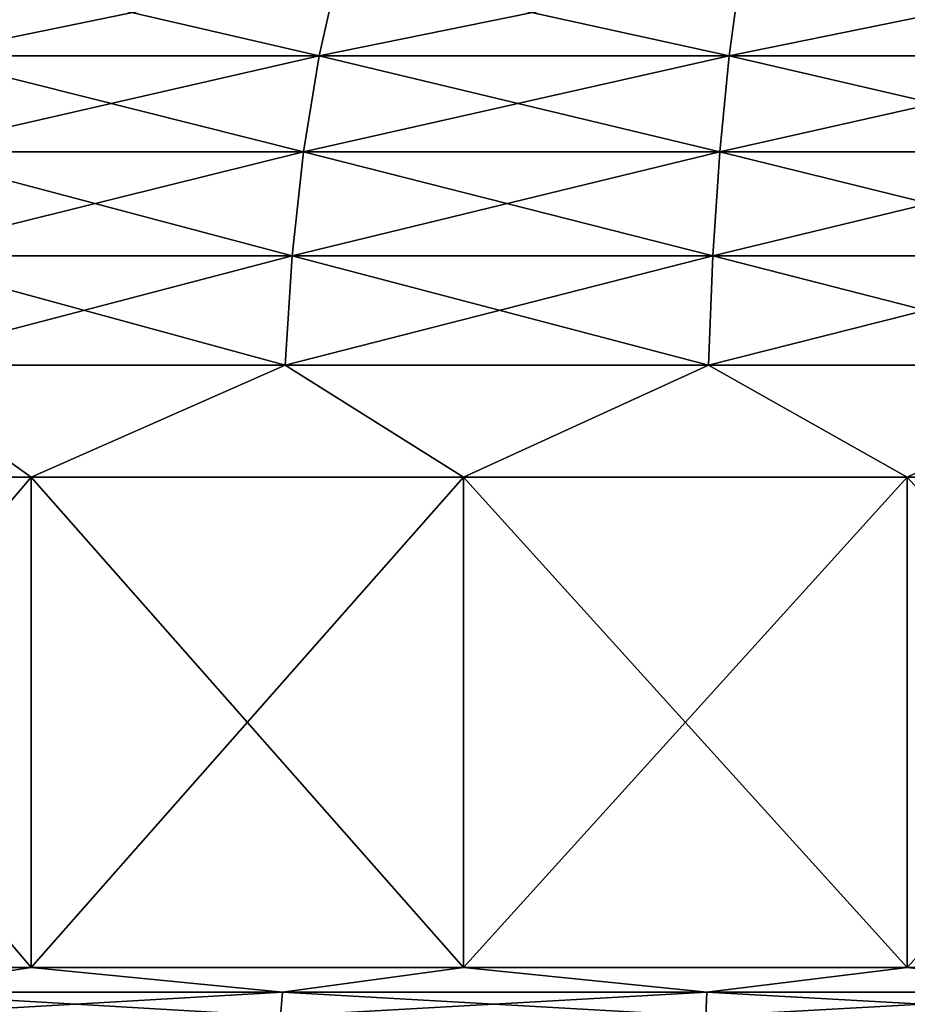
# Model space of a CAD drawing. Header units: millimetres. Extents: x -139 to 139, y -32 to 1264.
# Tile 240 of 266: x -33 to -11, y 1098 to 1123. Entities that reach past the tile are written whole.
import ezdxf

# ---------------------------------------------------------------- set-up
doc = ezdxf.new("R2010")
doc.units = ezdxf.units.MM
doc.header["$LTSCALE"] = 26.699852
for name, color, linetype in [('125', 7, 'CONTINUOUS'), ('132', 7, 'CONTINUOUS'), ('134', 7, 'CONTINUOUS'), ('135', 7, 'CONTINUOUS'), ('138', 7, 'CONTINUOUS'), ('139', 7, 'CONTINUOUS')]:
    doc.layers.add(name, color=color, linetype=linetype)

msp = doc.modelspace()

# ---------------------------------------------------------------- linework, layer by layer
at = {"layer": '125', "color": 7, "linetype": 'CONTINUOUS'}
for points in [[(-43.323, 1111.537, 305.538), (-32.978, 1111.537, 301.253), (-43.323, 1099.336, 305.538), (-43.323, 1111.537, 305.538)], [(-43.323, 1099.336, 305.538), (-32.978, 1111.537, 301.253), (-32.978, 1099.336, 301.253), (-43.323, 1099.336, 305.538)], [(-32.978, 1111.537, 301.253), (-22.219, 1111.537, 298.153), (-32.978, 1099.336, 301.253), (-32.978, 1111.537, 301.253)], [(-32.978, 1099.336, 301.253), (-22.219, 1111.537, 298.153), (-22.219, 1099.336, 298.153), (-32.978, 1099.336, 301.253)], [(-22.219, 1111.537, 298.153), (-11.18, 1111.537, 296.278), (-22.219, 1099.336, 298.153), (-22.219, 1111.537, 298.153)], [(-22.219, 1099.336, 298.153), (-11.18, 1111.537, 296.278), (-11.18, 1099.336, 296.278), (-22.219, 1099.336, 298.153)], [(-11.18, 1111.537, 296.278), (0, 1111.537, 295.65), (-11.18, 1099.336, 296.278), (-11.18, 1111.537, 296.278)], [(-11.18, 1099.336, 296.278), (0, 1111.537, 295.65), (0, 1099.336, 295.65), (-11.18, 1099.336, 296.278)]]:
    msp.add_3dface(points, dxfattribs=at)
at = {"layer": '132', "color": 7, "linetype": 'CONTINUOUS'}
for points in [[(-32.978, 1111.537, 489.747), (-43.323, 1111.537, 485.462), (-32.978, 1099.336, 489.747), (-32.978, 1111.537, 489.747)], [(-32.978, 1099.336, 489.747), (-43.323, 1111.537, 485.462), (-43.323, 1099.336, 485.462), (-32.978, 1099.336, 489.747)], [(-22.219, 1111.537, 492.847), (-32.978, 1111.537, 489.747), (-22.219, 1099.336, 492.847), (-22.219, 1111.537, 492.847)], [(-22.219, 1099.336, 492.847), (-32.978, 1111.537, 489.747), (-32.978, 1099.336, 489.747), (-22.219, 1099.336, 492.847)], [(-11.179, 1111.537, 494.722), (-22.219, 1111.537, 492.847), (-11.18, 1099.336, 494.722), (-11.179, 1111.537, 494.722)], [(-11.18, 1099.336, 494.722), (-22.219, 1111.537, 492.847), (-22.219, 1099.336, 492.847), (-11.18, 1099.336, 494.722)], [(0, 1099.336, 495.35), (-11.179, 1111.537, 494.722), (-11.18, 1099.336, 494.722), (0, 1099.336, 495.35)], [(0, 1111.537, 495.35), (-11.179, 1111.537, 494.722), (0, 1099.336, 495.35), (0, 1111.537, 495.35)]]:
    msp.add_3dface(points, dxfattribs=at)
at = {"layer": '134', "color": 7, "linetype": 'CONTINUOUS'}
for points in [[(-25.811, 1122.024, 488.463), (-35.044, 1124.164, 483.454), (-35.711, 1122.024, 485.127), (-25.811, 1122.024, 488.463)], [(-25.329, 1124.164, 486.728), (-35.044, 1124.164, 483.454), (-25.811, 1122.024, 488.463), (-25.329, 1124.164, 486.728)], [(-15.609, 1122.024, 490.709), (-25.329, 1124.164, 486.728), (-25.811, 1122.024, 488.463), (-15.609, 1122.024, 490.709)], [(-15.317, 1124.164, 488.931), (-25.329, 1124.164, 486.728), (-15.609, 1122.024, 490.709), (-15.317, 1124.164, 488.931)], [(-5.223, 1122.024, 491.838), (-15.317, 1124.164, 488.931), (-15.609, 1122.024, 490.709), (-5.223, 1122.024, 491.838)], [(-5.126, 1124.164, 490.04), (-15.317, 1124.164, 488.931), (-5.223, 1122.024, 491.838), (-5.126, 1124.164, 490.04)], [(-26.198, 1119.632, 489.858), (-35.711, 1122.024, 485.127), (-36.247, 1119.632, 486.472), (-26.198, 1119.632, 489.858)], [(-25.811, 1122.024, 488.463), (-35.711, 1122.024, 485.127), (-26.198, 1119.632, 489.858), (-25.811, 1122.024, 488.463)], [(-15.843, 1119.632, 492.137), (-25.811, 1122.024, 488.463), (-26.198, 1119.632, 489.858), (-15.843, 1119.632, 492.137)], [(-15.609, 1122.024, 490.709), (-25.811, 1122.024, 488.463), (-15.843, 1119.632, 492.137), (-15.609, 1122.024, 490.709)], [(-5.302, 1119.632, 493.284), (-15.609, 1122.024, 490.709), (-15.843, 1119.632, 492.137), (-5.302, 1119.632, 493.284)], [(-5.223, 1122.024, 491.838), (-15.609, 1122.024, 490.709), (-5.302, 1119.632, 493.284), (-5.223, 1122.024, 491.838)], [(-26.482, 1117.044, 490.879), (-36.247, 1119.632, 486.472), (-36.639, 1117.044, 487.457), (-26.482, 1117.044, 490.879)], [(-26.198, 1119.632, 489.858), (-36.247, 1119.632, 486.472), (-26.482, 1117.044, 490.879), (-26.198, 1119.632, 489.858)], [(-16.014, 1117.044, 493.183), (-26.198, 1119.632, 489.858), (-26.482, 1117.044, 490.879), (-16.014, 1117.044, 493.183)], [(-15.843, 1119.632, 492.137), (-26.198, 1119.632, 489.858), (-16.014, 1117.044, 493.183), (-15.843, 1119.632, 492.137)], [(-5.359, 1117.044, 494.342), (-15.843, 1119.632, 492.137), (-16.014, 1117.044, 493.183), (-5.359, 1117.044, 494.342)], [(-5.302, 1119.632, 493.284), (-15.843, 1119.632, 492.137), (-5.359, 1117.044, 494.342), (-5.302, 1119.632, 493.284)], [(-26.655, 1114.323, 491.502), (-36.639, 1117.044, 487.457), (-36.878, 1114.323, 488.057), (-26.655, 1114.323, 491.502)], [(-26.482, 1117.044, 490.879), (-36.639, 1117.044, 487.457), (-26.655, 1114.323, 491.502), (-26.482, 1117.044, 490.879)], [(-16.119, 1114.323, 493.821), (-26.482, 1117.044, 490.879), (-26.655, 1114.323, 491.502), (-16.119, 1114.323, 493.821)], [(-16.014, 1117.044, 493.183), (-26.482, 1117.044, 490.879), (-16.119, 1114.323, 493.821), (-16.014, 1117.044, 493.183)], [(-5.394, 1114.323, 494.987), (-16.014, 1117.044, 493.183), (-16.119, 1114.323, 493.821), (-5.394, 1114.323, 494.987)], [(-5.359, 1117.044, 494.342), (-16.014, 1117.044, 493.183), (-5.394, 1114.323, 494.987), (-5.359, 1117.044, 494.342)], [(-43.323, 1111.537, 485.462), (-32.978, 1111.537, 489.747), (-36.878, 1114.323, 488.057), (-43.323, 1111.537, 485.462)], [(-32.978, 1111.537, 489.747), (-26.655, 1114.323, 491.502), (-36.878, 1114.323, 488.057), (-32.978, 1111.537, 489.747)], [(-32.978, 1111.537, 489.747), (-22.219, 1111.537, 492.847), (-26.655, 1114.323, 491.502), (-32.978, 1111.537, 489.747)], [(-22.219, 1111.537, 492.847), (-16.119, 1114.323, 493.821), (-26.655, 1114.323, 491.502), (-22.219, 1111.537, 492.847)], [(-22.219, 1111.537, 492.847), (-11.179, 1111.537, 494.722), (-16.119, 1114.323, 493.821), (-22.219, 1111.537, 492.847)], [(-11.179, 1111.537, 494.722), (-5.394, 1114.323, 494.987), (-16.119, 1114.323, 493.821), (-11.179, 1111.537, 494.722)], [(-11.179, 1111.537, 494.722), (0, 1111.537, 495.35), (-5.394, 1114.323, 494.987), (-11.179, 1111.537, 494.722)]]:
    msp.add_3dface(points, dxfattribs=at)
at = {"layer": '135', "color": 7, "linetype": 'CONTINUOUS'}
for points in [[(-35.044, 1124.164, 307.546), (-25.329, 1124.164, 304.272), (-35.711, 1122.024, 305.873), (-35.044, 1124.164, 307.546)], [(-35.711, 1122.024, 305.873), (-25.329, 1124.164, 304.272), (-25.811, 1122.024, 302.537), (-35.711, 1122.024, 305.873)], [(-25.329, 1124.164, 304.272), (-15.317, 1124.164, 302.069), (-25.811, 1122.024, 302.537), (-25.329, 1124.164, 304.272)], [(-25.811, 1122.024, 302.537), (-15.317, 1124.164, 302.069), (-15.609, 1122.024, 300.291), (-25.811, 1122.024, 302.537)], [(-15.317, 1124.164, 302.069), (-5.126, 1124.164, 300.96), (-15.609, 1122.024, 300.291), (-15.317, 1124.164, 302.069)], [(-15.609, 1122.024, 300.291), (-5.126, 1124.164, 300.96), (-5.223, 1122.024, 299.162), (-15.609, 1122.024, 300.291)], [(-35.711, 1122.024, 305.873), (-25.811, 1122.024, 302.537), (-36.247, 1119.632, 304.528), (-35.711, 1122.024, 305.873)], [(-36.247, 1119.632, 304.528), (-25.811, 1122.024, 302.537), (-26.198, 1119.632, 301.142), (-36.247, 1119.632, 304.528)], [(-25.811, 1122.024, 302.537), (-15.609, 1122.024, 300.291), (-26.198, 1119.632, 301.142), (-25.811, 1122.024, 302.537)], [(-26.198, 1119.632, 301.142), (-15.609, 1122.024, 300.291), (-15.843, 1119.632, 298.863), (-26.198, 1119.632, 301.142)], [(-15.609, 1122.024, 300.291), (-5.223, 1122.024, 299.162), (-15.843, 1119.632, 298.863), (-15.609, 1122.024, 300.291)], [(-15.843, 1119.632, 298.863), (-5.223, 1122.024, 299.162), (-5.302, 1119.632, 297.716), (-15.843, 1119.632, 298.863)], [(-36.247, 1119.632, 304.528), (-26.198, 1119.632, 301.142), (-36.639, 1117.044, 303.543), (-36.247, 1119.632, 304.528)], [(-36.639, 1117.044, 303.543), (-26.198, 1119.632, 301.142), (-26.482, 1117.044, 300.121), (-36.639, 1117.044, 303.543)], [(-26.198, 1119.632, 301.142), (-15.843, 1119.632, 298.863), (-26.482, 1117.044, 300.121), (-26.198, 1119.632, 301.142)], [(-26.482, 1117.044, 300.121), (-15.843, 1119.632, 298.863), (-16.014, 1117.044, 297.817), (-26.482, 1117.044, 300.121)], [(-15.843, 1119.632, 298.863), (-5.302, 1119.632, 297.716), (-16.014, 1117.044, 297.817), (-15.843, 1119.632, 298.863)], [(-16.014, 1117.044, 297.817), (-5.302, 1119.632, 297.716), (-5.359, 1117.044, 296.658), (-16.014, 1117.044, 297.817)], [(-36.639, 1117.044, 303.543), (-26.482, 1117.044, 300.121), (-36.878, 1114.323, 302.943), (-36.639, 1117.044, 303.543)], [(-36.878, 1114.323, 302.943), (-26.482, 1117.044, 300.121), (-26.655, 1114.323, 299.498), (-36.878, 1114.323, 302.943)], [(-26.482, 1117.044, 300.121), (-16.014, 1117.044, 297.817), (-26.655, 1114.323, 299.498), (-26.482, 1117.044, 300.121)], [(-26.655, 1114.323, 299.498), (-16.014, 1117.044, 297.817), (-16.119, 1114.323, 297.179), (-26.655, 1114.323, 299.498)], [(-16.014, 1117.044, 297.817), (-5.359, 1117.044, 296.658), (-16.119, 1114.323, 297.179), (-16.014, 1117.044, 297.817)], [(-16.119, 1114.323, 297.179), (-5.359, 1117.044, 296.658), (-5.394, 1114.323, 296.013), (-16.119, 1114.323, 297.179)], [(-32.978, 1111.537, 301.253), (-43.323, 1111.537, 305.538), (-36.878, 1114.323, 302.943), (-32.978, 1111.537, 301.253)], [(-32.978, 1111.537, 301.253), (-36.878, 1114.323, 302.943), (-26.655, 1114.323, 299.498), (-32.978, 1111.537, 301.253)], [(-22.219, 1111.537, 298.153), (-32.978, 1111.537, 301.253), (-26.655, 1114.323, 299.498), (-22.219, 1111.537, 298.153)], [(-22.219, 1111.537, 298.153), (-26.655, 1114.323, 299.498), (-16.119, 1114.323, 297.179), (-22.219, 1111.537, 298.153)], [(-11.18, 1111.537, 296.278), (-22.219, 1111.537, 298.153), (-16.119, 1114.323, 297.179), (-11.18, 1111.537, 296.278)], [(-11.18, 1111.537, 296.278), (-16.119, 1114.323, 297.179), (-5.394, 1114.323, 296.013), (-11.18, 1111.537, 296.278)], [(0, 1111.537, 295.65), (-11.18, 1111.537, 296.278), (-5.394, 1114.323, 296.013), (0, 1111.537, 295.65)]]:
    msp.add_3dface(points, dxfattribs=at)
at = {"layer": '138', "color": 7, "linetype": 'CONTINUOUS'}
for points in [[(-43.323, 1099.336, 305.538), (-32.978, 1099.336, 301.253), (-36.979, 1098.718, 302.689), (-43.323, 1099.336, 305.538)], [(-32.978, 1099.336, 301.253), (-26.728, 1098.718, 299.235), (-36.979, 1098.718, 302.689), (-32.978, 1099.336, 301.253)], [(-32.978, 1099.336, 301.253), (-22.219, 1099.336, 298.153), (-26.728, 1098.718, 299.235), (-32.978, 1099.336, 301.253)], [(-22.219, 1099.336, 298.153), (-16.163, 1098.718, 296.909), (-26.728, 1098.718, 299.235), (-22.219, 1099.336, 298.153)], [(-22.219, 1099.336, 298.153), (-11.18, 1099.336, 296.278), (-16.163, 1098.718, 296.909), (-22.219, 1099.336, 298.153)], [(-11.18, 1099.336, 296.278), (-5.409, 1098.718, 295.74), (-16.163, 1098.718, 296.909), (-11.18, 1099.336, 296.278)], [(-11.18, 1099.336, 296.278), (0, 1099.336, 295.65), (-5.409, 1098.718, 295.74), (-11.18, 1099.336, 296.278)], [(-26.773, 1098.119, 299.072), (-37.042, 1098.119, 302.532), (-26.728, 1098.718, 299.235), (-26.773, 1098.119, 299.072)], [(-26.728, 1098.718, 299.235), (-37.042, 1098.119, 302.532), (-36.979, 1098.718, 302.689), (-26.728, 1098.718, 299.235)], [(-16.19, 1098.119, 296.743), (-26.773, 1098.119, 299.072), (-16.163, 1098.718, 296.909), (-16.19, 1098.119, 296.743)], [(-16.163, 1098.718, 296.909), (-26.773, 1098.119, 299.072), (-26.728, 1098.718, 299.235), (-16.163, 1098.718, 296.909)], [(-5.418, 1098.119, 295.571), (-16.19, 1098.119, 296.743), (-5.409, 1098.718, 295.74), (-5.418, 1098.119, 295.571)], [(-5.409, 1098.718, 295.74), (-16.19, 1098.119, 296.743), (-16.163, 1098.718, 296.909), (-5.409, 1098.718, 295.74)]]:
    msp.add_3dface(points, dxfattribs=at)
at = {"layer": '139', "color": 7, "linetype": 'CONTINUOUS'}
for points in [[(-32.978, 1099.336, 489.747), (-43.323, 1099.336, 485.462), (-36.979, 1098.718, 488.311), (-32.978, 1099.336, 489.747)], [(-26.728, 1098.718, 491.765), (-32.978, 1099.336, 489.747), (-36.979, 1098.718, 488.311), (-26.728, 1098.718, 491.765)], [(-22.219, 1099.336, 492.847), (-32.978, 1099.336, 489.747), (-26.728, 1098.718, 491.765), (-22.219, 1099.336, 492.847)], [(-16.163, 1098.718, 494.091), (-22.219, 1099.336, 492.847), (-26.728, 1098.718, 491.765), (-16.163, 1098.718, 494.091)], [(-11.18, 1099.336, 494.722), (-22.219, 1099.336, 492.847), (-16.163, 1098.718, 494.091), (-11.18, 1099.336, 494.722)], [(-5.409, 1098.718, 495.26), (-11.18, 1099.336, 494.722), (-16.163, 1098.718, 494.091), (-5.409, 1098.718, 495.26)], [(0, 1099.336, 495.35), (-11.18, 1099.336, 494.722), (-5.409, 1098.718, 495.26), (0, 1099.336, 495.35)], [(-26.773, 1098.119, 491.928), (-36.979, 1098.718, 488.311), (-37.042, 1098.119, 488.468), (-26.773, 1098.119, 491.928)], [(-26.728, 1098.718, 491.765), (-36.979, 1098.718, 488.311), (-26.773, 1098.119, 491.928), (-26.728, 1098.718, 491.765)], [(-16.19, 1098.119, 494.257), (-26.728, 1098.718, 491.765), (-26.773, 1098.119, 491.928), (-16.19, 1098.119, 494.257)], [(-16.163, 1098.718, 494.091), (-26.728, 1098.718, 491.765), (-16.19, 1098.119, 494.257), (-16.163, 1098.718, 494.091)], [(-5.418, 1098.119, 495.429), (-16.163, 1098.718, 494.091), (-16.19, 1098.119, 494.257), (-5.418, 1098.119, 495.429)], [(-5.409, 1098.718, 495.26), (-16.163, 1098.718, 494.091), (-5.418, 1098.119, 495.429), (-5.409, 1098.718, 495.26)]]:
    msp.add_3dface(points, dxfattribs=at)

doc.saveas('drawing.dxf')
